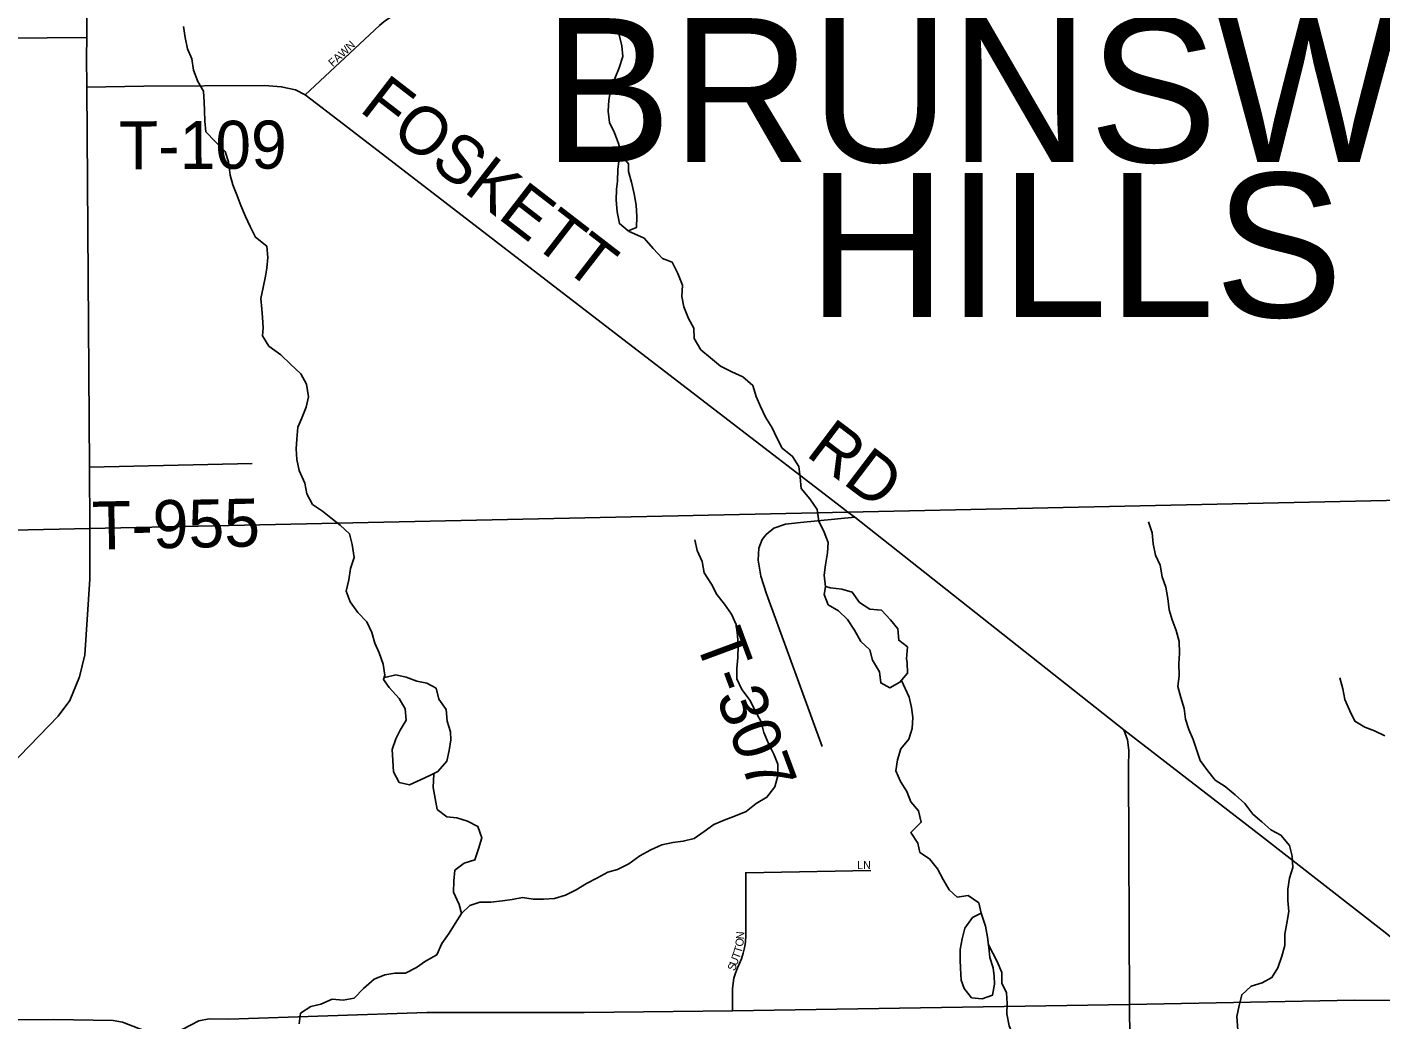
# Model space of a CAD drawing. Extents: x 1985906 to 2277390, y 930619 to 1324581.
# Drawn here: x 2149336 to 2157793, y 1163664 to 1169867 of the extents above; entities that cross this region are included whole.
import ezdxf

# ---------------------------------------------------------------- set-up
doc = ezdxf.new("R2010")
doc.units = 0
for name, color, linetype in [('GM_X_County_Road', 7, 'Continuous'), ('GM_X_Minor_Lake', 7, 'Continuous'), ('GM_X_Minor_River', 7, 'Continuous'), ('GM_X_Township', 7, 'Continuous'), ('GM_X_Township_Road', 7, 'Continuous'), ('GM_X_Township_Road_Text', 7, 'Continuous'), ('GM_X_Township_Subdivision', 7, 'Continuous'), ('GM_X_Township_Subdivision_Text', 7, 'Continuous'), ('GM_X_Township_Text', 7, 'Continuous'), ('GM_X_US_Route', 7, 'Continuous')]:
    doc.layers.add(name, color=color, linetype=linetype)

msp = doc.modelspace()

# ---------------------------------------------------------------- linework, layer by layer
at = {"layer": 'GM_X_County_Road'}
for points in [[(2156222.5, 1163761.3), (2157629.2, 1163787.3), (2158321.6, 1163781.3), (2159267.8, 1163785.3), (2159664.3, 1163787), (2160690.6, 1163793.9), (2161238.5, 1163810.2)], [(2147918.6, 1163651.8), (2149501, 1163668.1), (2149873.2, 1163661.1), (2149931.3, 1163651.2), (2150035.4, 1163611.5), (2150093.5, 1163589.6), (2150167.6, 1163581.8), (2150239.6, 1163590), (2150309.6, 1163606.2), (2150409.5, 1163658.6), (2150473.5, 1163670.8), (2150595.6, 1163669.2), (2151834.1, 1163710.8), (2152816.7, 1163711.6), (2153741.8, 1163722), (2156222.5, 1163761.3)]]:
    msp.add_lwpolyline(points, dxfattribs=at)
at = {"layer": 'GM_X_Minor_Lake'}
for points in [[(2153048.5, 1169071.7), (2153034, 1169046.5), (2153026, 1168978.4), (2153024.1, 1168904.3), (2153018.1, 1168854.2), (2153016.1, 1168786.1), (2153022.2, 1168714), (2153036.2, 1168639.8), (2153092.1, 1168593.8)], [(2153047.4, 1169069.7), (2153034, 1169046.5), (2153026, 1168978.4), (2153024.1, 1168904.3), (2153018.1, 1168854.2), (2153016.1, 1168786.1), (2153022.2, 1168714), (2153036.2, 1168639.8), (2153092.1, 1168593.8)], [(2153092.1, 1168593.8), (2153144, 1168615.9), (2153146, 1168684), (2153142, 1168754.1), (2153128, 1168826.2), (2153112, 1168898.3), (2153094, 1168964.4), (2153093.2, 1169012), (2153044.6, 1169073.2)], [(2153092.1, 1168593.8), (2153144, 1168615.9), (2153146, 1168684), (2153142, 1168754.1), (2153128, 1168826.2), (2153112, 1168898.3), (2153094, 1168964.4), (2153093.2, 1169012), (2153047.4, 1169069.7)], [(2154323, 1166371.6), (2154315.4, 1166322.7), (2154341.4, 1166258.6), (2154405.4, 1166220.6), (2154461.3, 1166166.5), (2154505.3, 1166100.5), (2154545.3, 1166028.4), (2154601.2, 1165976.3), (2154617.2, 1165912.2), (2154661.2, 1165840.1), (2154669.2, 1165770), (2154725.1, 1165740), (2154789, 1165774.1), (2154835, 1165830.2), (2154832.9, 1165898.3)], [(2154322.8, 1166370.4), (2154315.4, 1166322.7), (2154341.4, 1166258.6), (2154405.4, 1166220.6), (2154461.3, 1166166.5), (2154505.3, 1166100.5), (2154545.3, 1166028.4), (2154601.2, 1165976.3), (2154617.2, 1165912.2), (2154661.2, 1165840.1), (2154669.2, 1165770), (2154725.1, 1165740), (2154789, 1165774.1), (2154835, 1165830.2), (2154832.9, 1165898.3)], [(2154832.9, 1165898.3), (2154828.9, 1165920.3), (2154836.9, 1165994.5), (2154781, 1166036.5), (2154774.9, 1166108.6), (2154729, 1166164.7), (2154673, 1166224.8), (2154601.1, 1166230.7), (2154535.2, 1166272.8), (2154491.2, 1166336.8), (2154425.3, 1166354.8), (2154355.4, 1166364.8), (2154320.9, 1166372)], [(2154832.9, 1165898.3), (2154828.9, 1165920.3), (2154836.9, 1165994.5), (2154781, 1166036.5), (2154774.9, 1166108.6), (2154729, 1166164.7), (2154673, 1166224.8), (2154601.1, 1166230.7), (2154535.2, 1166272.8), (2154491.2, 1166336.8), (2154425.3, 1166354.8), (2154355.4, 1166364.8), (2154323, 1166371.6)], [(2151571.7, 1165817.8), (2151563.2, 1165792.3), (2151599.1, 1165740.3), (2151661.1, 1165672.2), (2151699.1, 1165608.1), (2151705.1, 1165538), (2151667.2, 1165473.9), (2151639.2, 1165419.8), (2151617.3, 1165353.7), (2151621.3, 1165285.6), (2151625.3, 1165213.5), (2151661.3, 1165147.4), (2151725.2, 1165133.4), (2151793.1, 1165165.5), (2151857, 1165193.6)], [(2151570.5, 1165814.1), (2151563.2, 1165792.3), (2151599.1, 1165740.3), (2151661.1, 1165672.2), (2151699.1, 1165608.1), (2151705.1, 1165538), (2151667.2, 1165473.9), (2151639.2, 1165419.8), (2151617.3, 1165353.7), (2151621.3, 1165285.6), (2151625.3, 1165213.5), (2151661.3, 1165147.4), (2151725.2, 1165133.4), (2151793.1, 1165165.5), (2151857, 1165193.6)], [(2151857, 1165193.6), (2151903, 1165215.6), (2151958.9, 1165281.8), (2151972.8, 1165347.9), (2151982.8, 1165414), (2151980.8, 1165464.1), (2151960.8, 1165530.1), (2151954.7, 1165604.3), (2151908.8, 1165668.3), (2151890.8, 1165736.4), (2151832.8, 1165768.5), (2151770.9, 1165780.4), (2151705, 1165806.4), (2151639.1, 1165820.4), (2151571.1, 1165804.4), (2151570.1, 1165819.3)], [(2151857, 1165193.6), (2151903, 1165215.6), (2151958.9, 1165281.8), (2151972.8, 1165347.9), (2151982.8, 1165414), (2151980.8, 1165464.1), (2151960.8, 1165530.1), (2151954.7, 1165604.3), (2151908.8, 1165668.3), (2151890.8, 1165736.4), (2151832.8, 1165768.5), (2151770.9, 1165780.4), (2151705, 1165806.4), (2151639.1, 1165820.4), (2151571.1, 1165804.4), (2151570.5, 1165814.1)], [(2155296.1, 1164331.8), (2155243, 1164304), (2155195.1, 1164237.8), (2155177.2, 1164171.7), (2155165.2, 1164103.6), (2155165.3, 1164039.5), (2155167.3, 1163987.4), (2155171.3, 1163913.3), (2155189.3, 1163861.2), (2155235.3, 1163803.2)], [(2155296, 1164331.7), (2155243, 1164304), (2155195.1, 1164237.8), (2155177.2, 1164171.7), (2155165.2, 1164103.6), (2155165.3, 1164039.5), (2155167.3, 1163987.4), (2155171.3, 1163913.3), (2155189.3, 1163861.2), (2155235.3, 1163803.2)], [(2155235.3, 1163803.2), (2155303.2, 1163795.2), (2155367.1, 1163819.3), (2155379, 1163887.4), (2155377, 1163937.5), (2155371, 1163989.5), (2155351, 1164053.6), (2155345, 1164117.7), (2155335, 1164181.8), (2155323, 1164249.9), (2155296.1, 1164331.8)], [(2155235.3, 1163803.2), (2155303.2, 1163795.2), (2155367.1, 1163819.3), (2155379, 1163887.4), (2155377, 1163937.5), (2155371, 1163989.5), (2155351, 1164053.6), (2155345, 1164117.7), (2155335, 1164181.8), (2155323, 1164249.9), (2155296.4, 1164331)]]:
    msp.add_lwpolyline(points, dxfattribs=at)
at = {"layer": 'GM_X_Minor_River'}
for points in [[(2150314.2, 1169871.9), (2150323.8, 1169802), (2150337.4, 1169732.2), (2150364.8, 1169668.7), (2150376.4, 1169598.9), (2150402, 1169527.3), (2150439.3, 1169466.1), (2150442.9, 1169398), (2150444.1, 1169346), (2150447.6, 1169279.9), (2150453.2, 1169211.9), (2150510.4, 1169153.1), (2150573.8, 1169090.5), (2150595.3, 1169024.9), (2150605.1, 1168943), (2150622.5, 1168881.3), (2150645.9, 1168819.7), (2150671.4, 1168752.1), (2150700.9, 1168684.7), (2150730.4, 1168621.3), (2150763.9, 1168553.9), (2150833, 1168499.4), (2150840.7, 1168427.5), (2150834.2, 1168361.2), (2150825.4, 1168310.9), (2150811, 1168240.5), (2150796.6, 1168172), (2150802.2, 1168104), (2150807.4, 1168052.1), (2150810.8, 1167988), (2150806, 1167937.8), (2150847.4, 1167874.6), (2150920.5, 1167820.2), (2150981.8, 1167761.6), (2151047.1, 1167701), (2151082.5, 1167635.7), (2151094.3, 1167557.8), (2151079.8, 1167493.3), (2151049.5, 1167420.5), (2151026.8, 1167367.9), (2151020.5, 1167293.6)], [(2153017.9, 1169882.4), (2153035.3, 1169818.7), (2153050.8, 1169751), (2153058.4, 1169683), (2153034.1, 1169612.3), (2153007.6, 1169545.6), (2152983.1, 1169482.9), (2152970.8, 1169410.5), (2152966.4, 1169342.3), (2152974, 1169270.3), (2153005.4, 1169206.9), (2153031, 1169139.4), (2153048.5, 1169071.7)], [(2154322.8, 1166370.4), (2154315.2, 1166442.3), (2154323.6, 1166508.6), (2154335.9, 1166583), (2154340.4, 1166647.2), (2154314.9, 1166712.8), (2154281.4, 1166780.1), (2154271.7, 1166854), (2154226.3, 1166919.1), (2154170.9, 1166983.9), (2154165.2, 1167055.9), (2154157.7, 1167121.9), (2154118.3, 1167185.1), (2154053.2, 1167237.6), (2154019.8, 1167301), (2153990.4, 1167364.4), (2153949, 1167429.6), (2153917.5, 1167497), (2153890, 1167560.4), (2153870.5, 1167628.1), (2153807.3, 1167682.8), (2153738.8, 1167713.2), (2153668, 1167749.6), (2153604.9, 1167800.3), (2153545.9, 1167851), (2153504.3, 1167922.2), (2153500.8, 1167986.2), (2153467.4, 1168047.5), (2153437.9, 1168119), (2153426.4, 1168184.8), (2153430.7, 1168255.1), (2153401.1, 1168328.5), (2153365.5, 1168397.8), (2153305.1, 1168422.4), (2153247.7, 1168483.2), (2153190.3, 1168548), (2153093.1, 1168592.8)], [(2151020.5, 1167293.6), (2151017.9, 1167231.5), (2151021.5, 1167165.4), (2151035, 1167097.6), (2151070.8, 1167018.3), (2151084.3, 1166950.5), (2151119.8, 1166885.2), (2151182.7, 1166842.6), (2151233.5, 1166801.7), (2151292.5, 1166755), (2151349.6, 1166702.2), (2151367.2, 1166634.5), (2151379.1, 1166552.6), (2151356.7, 1166484), (2151346.3, 1166413.6), (2151330, 1166343.1), (2151353.5, 1166275.6), (2151402.9, 1166210.6), (2151458.2, 1166151.8), (2151489.7, 1166084.4), (2151509.2, 1166018.7), (2151536.5, 1165957.2), (2151560.1, 1165887.7), (2151571.7, 1165817.8)], [(2156342.4, 1166775.8), (2156363.9, 1166708.1), (2156371.5, 1166638.2), (2156385.1, 1166568.4), (2156414.5, 1166504.9), (2156426.2, 1166433.1), (2156449.7, 1166367.5), (2156463.2, 1166297.7), (2156470.9, 1166225.8), (2156490.3, 1166164.1), (2156513.8, 1166096.5), (2156533.3, 1166028.9), (2156535, 1165956.8), (2156530.6, 1165888.6), (2156532.2, 1165816.5), (2156523.8, 1165748.2), (2156543.4, 1165678.5), (2156564.9, 1165610.9), (2156572.5, 1165542.9), (2156593.9, 1165479.3), (2156621.3, 1165415.8), (2156664.3, 1165284.6), (2156709.6, 1165223.6), (2156757, 1165162.5), (2156819.8, 1165121.9), (2156882.9, 1165071.3), (2156944, 1165016.6), (2156993.5, 1164949.6), (2157048.5, 1164902.8), (2157105.6, 1164852.1), (2157168.2, 1164819.5), (2157221.7, 1164754.6), (2157239.2, 1164686.9), (2157242.8, 1164616.8), (2157222.4, 1164550.2), (2157212, 1164481.9), (2157211.6, 1164409.8), (2157217.2, 1164341.8), (2157204.9, 1164269.4), (2157192.5, 1164201), (2157194.1, 1164128.9), (2157173.7, 1164062.3), (2157149.4, 1163989.6), (2157112.8, 1163928.7), (2157051.7, 1163897.2), (2156982.3, 1163875.6), (2156923.6, 1163822.1), (2156907.2, 1163753.6), (2156892.8, 1163685.2), (2156904.1, 1163541.2)], [(2153507.3, 1166664), (2153522.8, 1166596.3), (2153554.3, 1166528.9), (2153566, 1166457), (2153611.5, 1166387.9), (2153644.9, 1166322.6), (2153692.3, 1166261.6), (2153735.7, 1166198.5), (2153765.1, 1166135.1), (2153774.7, 1166065.2), (2153778.1, 1166001.1), (2153775.8, 1165929), (2153769.4, 1165860.7), (2153770.9, 1165794.6), (2153800.4, 1165729.2), (2153853.9, 1165660.3), (2153885.3, 1165594.9), (2153922.8, 1165527.7), (2153938.4, 1165459.9), (2153967.9, 1165392.5), (2154001.4, 1165325.1), (2154026.8, 1165261.6), (2154026.5, 1165189.5), (2154008.1, 1165120.9), (2153957.7, 1165055.7), (2153890.7, 1165016.1), (2153827.9, 1164966.5), (2153760.7, 1164938.9), (2153691.4, 1164913.3), (2153626.1, 1164885.7), (2153565.2, 1164842.2), (2153504.3, 1164798.7), (2153434.8, 1164781.1), (2153371.1, 1164773.6), (2153301.5, 1164758), (2153232.4, 1164726.3), (2153163.3, 1164688.7), (2153094.6, 1164639), (2153023.5, 1164605.3), (2152964, 1164587.9), (2152894.9, 1164550.2), (2152831.8, 1164516.7), (2152766.8, 1164477.2), (2152699.7, 1164443.5), (2152630.2, 1164423.9), (2152562.5, 1164418.3), (2152498.6, 1164418.9), (2152430.4, 1164429.3), (2152366.8, 1164417.8), (2152305.1, 1164408.4), (2152233.4, 1164400.7), (2152165.5, 1164401.1), (2152102.1, 1164379.6), (2152049.3, 1164330.3), (2152010.8, 1164267.3), (2151972.3, 1164206.3), (2151927.8, 1164141.2), (2151895.5, 1164070.3), (2151824.5, 1164032.6), (2151769.5, 1163991.3), (2151700.5, 1163955.6), (2151632.6, 1163956.1), (2151570.9, 1163946.6), (2151503.6, 1163919), (2151437, 1163861.4), (2151378.5, 1163799.9), (2151310.9, 1163788.3), (2151242.9, 1163794.8), (2151171.7, 1163763.1), (2151108.2, 1163747.6), (2151045.2, 1163706.1), (2151036.8, 1163639.8)], [(2155296.3, 1164331.4), (2155280.9, 1164395.1), (2155215.9, 1164441.7), (2155146.2, 1164432.1), (2155095.3, 1164477), (2155059.8, 1164542.3), (2155022.4, 1164607.5), (2154973, 1164670.5), (2154912.2, 1164711.1), (2154900.8, 1164769), (2154857.4, 1164836.1), (2154921.8, 1164899.7), (2154904.2, 1164971.4), (2154857, 1165026.4), (2154831.5, 1165091.9), (2154792.2, 1165153.1), (2154762.6, 1165220.6), (2154773.1, 1165288.9), (2154793.4, 1165357.5), (2154843.9, 1165418.8), (2154864.4, 1165485.4), (2154868.8, 1165553.6), (2154861.4, 1165615.5), (2154845.9, 1165681.3), (2154797.5, 1165785.8)], [(2157536, 1165801.1), (2157555.2, 1165733.3), (2157568.4, 1165665.4), (2157599.6, 1165595.8), (2157630.7, 1165530.2), (2157693.3, 1165493.3), (2157753.6, 1165470.3), (2157818, 1165439.4)], [(2152049.3, 1164330.3), (2152036, 1164386.1), (2152000.3, 1164463.4), (2152002.7, 1164533.6), (2152009.1, 1164599.8), (2152066, 1164643.2), (2152133.4, 1164664.8), (2152155.8, 1164733.5), (2152176.2, 1164802.1), (2152152.6, 1164873.6), (2152087.9, 1164906.2), (2152021.6, 1164926.7), (2151957.5, 1164933.2), (2151898.5, 1164979.9), (2151885, 1165047.7), (2151873.4, 1165117.6), (2151876.4, 1165201.6)], [(2155499.4, 1163492.6), (2155497.7, 1163564.7), (2155470.3, 1163628.2), (2155456.6, 1163702), (2155459.1, 1163766.2), (2155453.6, 1163834.2), (2155426.2, 1163893.6), (2155424.7, 1163961.7), (2155397.1, 1164029.2), (2155340.7, 1164137.5)]]:
    msp.add_lwpolyline(points, dxfattribs=at)
at = {"layer": 'GM_X_Township'}
for points in [[(2165310.8, 1172112), (2165357.7, 1167072.5), (2163267.4, 1167027.3), (2159268.3, 1166940.7), (2154462.4, 1166836.7), (2149729, 1166734.2), (2144629.8, 1166623.8), (2139668.5, 1166493.7), (2139656.8, 1167688.3), (2139644.7, 1169748.4), (2139611.5, 1172078.9)], [(2139668.5, 1166493.7), (2144629.8, 1166623.8), (2149729, 1166734.2), (2154462.4, 1166836.7), (2159268.3, 1166940.7), (2163267.4, 1167027.3), (2165357.7, 1167072.5), (2165382.3, 1165399.2), (2165422.7, 1161230.6), (2165479.2, 1155198), (2165479, 1152728.9), (2165484.7, 1152262.1), (2165492.6, 1150411.1)]]:
    msp.add_lwpolyline(points, dxfattribs=at)
at = {"layer": 'GM_X_Township_Road'}
for points in [[(2144592.7, 1167727.3), (2145639.2, 1168296), (2145724.4, 1168356.9), (2146344.6, 1168841.5), (2147488.1, 1169717.7), (2147563.5, 1169764.5), (2147631.2, 1169785.2), (2147719, 1169786), (2149708.7, 1169802.9)], [(2149708.5, 1169491.2), (2150065.6, 1169498.3), (2150822, 1169502.4), (2150924.1, 1169494.7), (2151012.2, 1169474.9), (2151074.3, 1169445), (2151312.9, 1169261.2), (2152895.1, 1168042.5), (2154422.7, 1166867.3)], [(2149726.1, 1167117.1), (2150743.2, 1167140)], [(2154422.7, 1166867.3), (2154462.4, 1166836.7), (2154507.5, 1166805.9), (2156187.8, 1165477.4), (2157048.1, 1164812.2), (2157820.2, 1164210.9), (2158217.2, 1163885.2), (2158321.6, 1163781.3), (2158435.9, 1163683.4), (2159140.5, 1162857.3), (2160258.9, 1161457.1)], [(2154302.9, 1165371.8), (2153956.1, 1166326.1), (2153919.1, 1166435.9), (2153904.1, 1166536), (2153907.3, 1166612.1), (2153928.8, 1166666.5), (2153952.5, 1166696.7), (2154002, 1166737.3), (2154073.7, 1166762.1), (2154167.4, 1166773.1), (2154507.5, 1166805.9)], [(2156247.6, 1161104.9), (2156222.5, 1163761.3), (2156216.5, 1165240.9), (2156218.2, 1165349.2), (2156210, 1165413.4), (2156187.8, 1165477.4)]]:
    msp.add_lwpolyline(points, dxfattribs=at)
at = {"layer": 'GM_X_Township_Subdivision'}
for points in [[(2151074.3, 1169445), (2151537.6, 1169876.8), (2151554.9, 1169892.3), (2151573, 1169906.7), (2151593.9, 1169921.3), (2151615, 1169934.3), (2151637.3, 1169946.1), (2151662.4, 1169957.3), (2151690.6, 1169967.5), (2151712.6, 1169973.9), (2151735.9, 1169979.2), (2151755.2, 1169982.5), (2151773.6, 1169984.8), (2151794.4, 1169986.3), (2151811, 1169986.7), (2151834, 1169986.2), (2151851.7, 1169984.9), (2152318.3, 1169935.7)], [(2153741.8, 1163722), (2153741.8, 1163832), (2153742.5, 1163858.9), (2153746.3, 1163895.1), (2153752.1, 1163925.3), (2153760.6, 1163956.3), (2153773.1, 1163990.4), (2153783.6, 1164013.2), (2153798.3, 1164046.4), (2153810.1, 1164081.5), (2153818, 1164114.3), (2153823.3, 1164149.8), (2153825.4, 1164194.5), (2153825.4, 1164583.5), (2154607.3, 1164597.1)]]:
    msp.add_lwpolyline(points, dxfattribs=at)
at = {"layer": 'GM_X_US_Route'}
for points in [[(2149728.5, 1166564.9), (2149729, 1166734.2), (2149726.1, 1167117.1), (2149708.5, 1169491.2), (2149708.3, 1169679.5), (2149708.7, 1169802.9), (2149714.3, 1171733.2), (2149714.3, 1171733.7)], [(2146490.6, 1158903), (2146642, 1159348.7), (2147126, 1161008.8), (2147704.3, 1163000.4), (2147713.6, 1163031.6), (2147822.5, 1163397.2), (2147882.6, 1163563.6), (2147918.6, 1163651.8), (2147982.7, 1163768), (2148235, 1164132.8), (2148755.4, 1164754), (2149169.8, 1165188.9), (2149530.1, 1165561.7), (2149604.1, 1165659.9), (2149664.2, 1165808.3), (2149696.3, 1165944.6), (2149728, 1166417.5), (2149728.5, 1166564.9)]]:
    msp.add_lwpolyline(points, dxfattribs=at)

# ---------------------------------------------------------------- texts
at = {"layer": 'GM_X_Township_Road_Text'}
for s, rotation, p in [('FOSKETT', 322.31722, (2151404.2, 1169346.3)), ('T-109', 0.27825, (2149911.2, 1168978.5)), ('RD', 322.85019, (2154193.3, 1167195)), ('T-955', 1.12376, (2149745.1, 1166602.6)), ('T-307', 290.39109, (2153506, 1166039.8))]:
    msp.add_text(s, height=300, rotation=rotation, dxfattribs=at).set_placement(p)
at = {"layer": 'GM_X_Township_Subdivision_Text'}
for s, rotation, p in [('FAWN', 43.02246, (2151246.4, 1169616.1)), ('LN', 0.00001, (2154522, 1164607)), ('N', 86.06316, (2153814.3, 1164167.2)), ('T', 73.64253, (2153797.1, 1164078.1)), ('O', 83.26517, (2153808.9, 1164120.8)), ('U', 69.75354, (2153768.6, 1164000.2)), ('T', 69.78349, (2153783.8, 1164041.5)), ('S', 69.77648, (2153756.4, 1163967.2))]:
    msp.add_text(s, height=50, rotation=rotation, dxfattribs=at).set_placement(p)
at = {"layer": 'GM_X_Township_Text'}
for s, p in [('BRUNSWICK', (2152559.9, 1169023.5)), ('HILLS', (2154212.1, 1168055.1))]:
    msp.add_text(s, height=900, rotation=0.00001, dxfattribs=at).set_placement(p)

doc.saveas('drawing.dxf')
